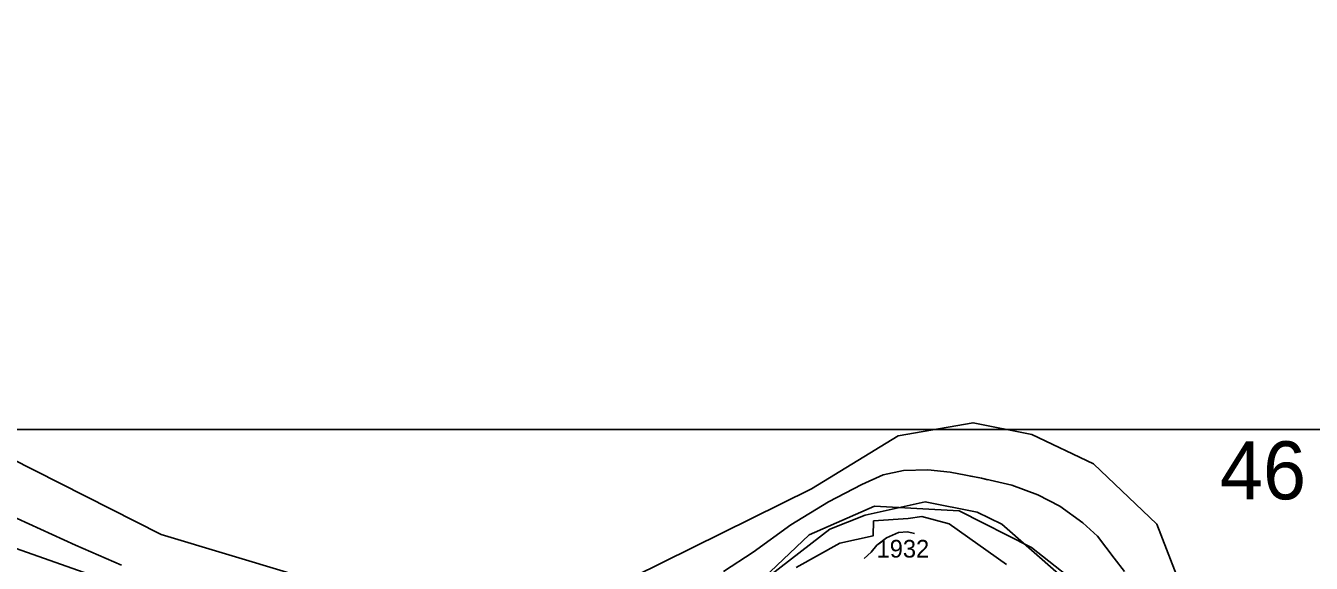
# Model space of a CAD drawing. Extents: x 1473865 to 1648260, y 639067 to 773536.
# Drawn here: x 1578991 to 1588081, y 721169 to 724970 of the extents above; entities that cross this region are included whole.
import ezdxf

# ---------------------------------------------------------------- set-up
doc = ezdxf.new("R2010")
doc.units = 0
for name, color, linetype in [('Exist Boundary Political City Limit New', 7, 'Continuous'), ('Exist Boundary Political CountyLine', 7, 'Continuous'), ('Exist Hydrographic Buffer Line', 7, 'Continuous'), ('Exist Hydrographic Misc Water Feature', 7, 'Continuous'), ('Exist Hydrographic River Shore', 7, 'Continuous'), ('Exist Road Non-System Type 51', 7, 'Continuous'), ('Exist Road Secondary Structure Standard Bridge Number Label', 7, 'Continuous'), ('Exist Road Secondary Type 51 Number Label', 7, 'Continuous'), ('Map Preparation Boundary City Limit Buffer Line', 7, 'Continuous'), ('Map Preparation Inset Cut Line', 7, 'Continuous')]:
    doc.layers.add(name, color=color, linetype=linetype)

msp = doc.modelspace()

# ---------------------------------------------------------------- linework, layer by layer
at = {"layer": 'Exist Boundary Political City Limit New'}
msp.add_lwpolyline([(1584438.1, 721139.6), (1584746.4, 721311.8), (1584983.5, 721363.9), (1584986, 721469.3), (1585231.4, 721485.6), (1585328.4, 721499.5), (1585520.4, 721447.8), (1585925.2, 721162)], dxfattribs=at)
at = {"layer": 'Exist Boundary Political CountyLine'}
for points in [[(1583924, 721111.1), (1584135.5, 721248.8), (1584401, 721440.7), (1584666.5, 721603), (1584902.5, 721726), (1585054.9, 721794.9), (1585197.5, 721824.4), (1585369.6, 721829.4), (1585526.9, 721814.6), (1585748.2, 721770.3), (1585964.5, 721721.1), (1586146.5, 721652.2), (1586303.8, 721573.5), (1586466.1, 721455.5), (1586569.3, 721362), (1586687.3, 721204.5), (1586761.1, 721111.1)], [(1578847.4, 721524.3), (1579344, 721298), (1579668.5, 721155.3)]]:
    msp.add_lwpolyline(points, dxfattribs=at)
at = {"layer": 'Exist Hydrographic Buffer Line'}
for points in [[(1583447.6, 720500.3), (1583505, 720579.8), (1583524.4, 720639.7), (1583506.7, 720705.7), (1583457, 720755.3), (1583277.6, 720786.3), (1582708, 720678.3), (1581615.6, 720668), (1580849.6, 720729), (1580461.6, 720775.1), (1579843.9, 720948.3), (1578916.3, 721275.7), (1577838, 721774), (1577675, 721818.3)], [(1586116.9, 720872.9), (1586285.9, 720964.3), (1586303.9, 720980.7), (1586309.4, 721000.7), (1586302.1, 721073.8), (1586293, 721095.5), (1585893.7, 721446), (1585718.5, 721530.8), (1585352, 721603.6), (1584925.5, 721509.9), (1584676.4, 721411.2), (1584185.7, 721031.3), (1583651.2, 720534.4), (1583511.8, 720407.7)]]:
    msp.add_lwpolyline(points, dxfattribs=at)
at = {"layer": 'Exist Hydrographic Misc Water Feature'}
for p, q in [((1585674.4, 721785.1), (1585670.4, 721785.9)), ((1585793.2, 721760.1), (1585783.4, 721762.3))]:
    msp.add_line(p, q, dxfattribs=at)
msp.add_lwpolyline([(1585674.4, 721785.1), (1585748.2, 721770.3), (1585783.4, 721762.3)], dxfattribs=at)
at = {"layer": 'Exist Hydrographic River Shore'}
for points in [[(1573208.4, 724969.7), (1573594.6, 724748.3), (1574519.4, 724311.4), (1575496.1, 723864.2), (1576576.7, 723209), (1577661.9, 722476.1), (1578877.6, 721914.4), (1579947.8, 721373.6), (1580883, 721092.8), (1581412.9, 720936.8), (1582327.3, 720936.8), (1583283.2, 721072), (1584546.9, 721695.2), (1585159.9, 722069.6), (1585689.8, 722163.2), (1586105.5, 722080), (1586541.9, 721872), (1586988.7, 721445.6), (1587154.9, 721019.2)], [(1586514.8, 720956.9), (1586101.6, 721281.3), (1585591.2, 721540.7), (1584991.7, 721573.2), (1584529.9, 721370.5), (1583752.1, 720632.6)]]:
    msp.add_lwpolyline(points, dxfattribs=at)
at = {"layer": 'Exist Road Non-System Type 51'}
msp.add_lwpolyline([(1584919.9, 721203.1), (1584969.2, 721247.2), (1585009.5, 721297), (1585077.8, 721350.4), (1585162.1, 721385.9), (1585226.3, 721391.4), (1585276, 721379)], dxfattribs=at)
at = {"layer": 'Map Preparation Boundary City Limit Buffer Line'}
msp.add_lwpolyline([(1584438.1, 721139.6), (1584746.4, 721311.8), (1584983.5, 721363.9), (1584986, 721469.3), (1585231.4, 721485.6), (1585328.4, 721499.5), (1585520.4, 721447.8), (1585925.2, 721162)], dxfattribs=at)
at = {"layer": 'Map Preparation Inset Cut Line'}
msp.add_lwpolyline([(1530807.2, 678673.7), (1530807.2, 722115.9), (1605695.7, 722115.9), (1605695.7, 695030), (1593323.3, 695030), (1593323.3, 678673.7), (1530807.2, 678673.7)], dxfattribs=at)

# ---------------------------------------------------------------- texts
at = {"layer": 'Exist Road Secondary Structure Standard Bridge Number Label'}
msp.add_text('46', height=410.1, dxfattribs=at).set_placement((1587434.4, 721621.4))
at = {"layer": 'Exist Road Secondary Type 51 Number Label'}
msp.add_text('1932', height=125, dxfattribs=at).set_placement((1585007.5, 721209.8))

doc.saveas('drawing.dxf')
